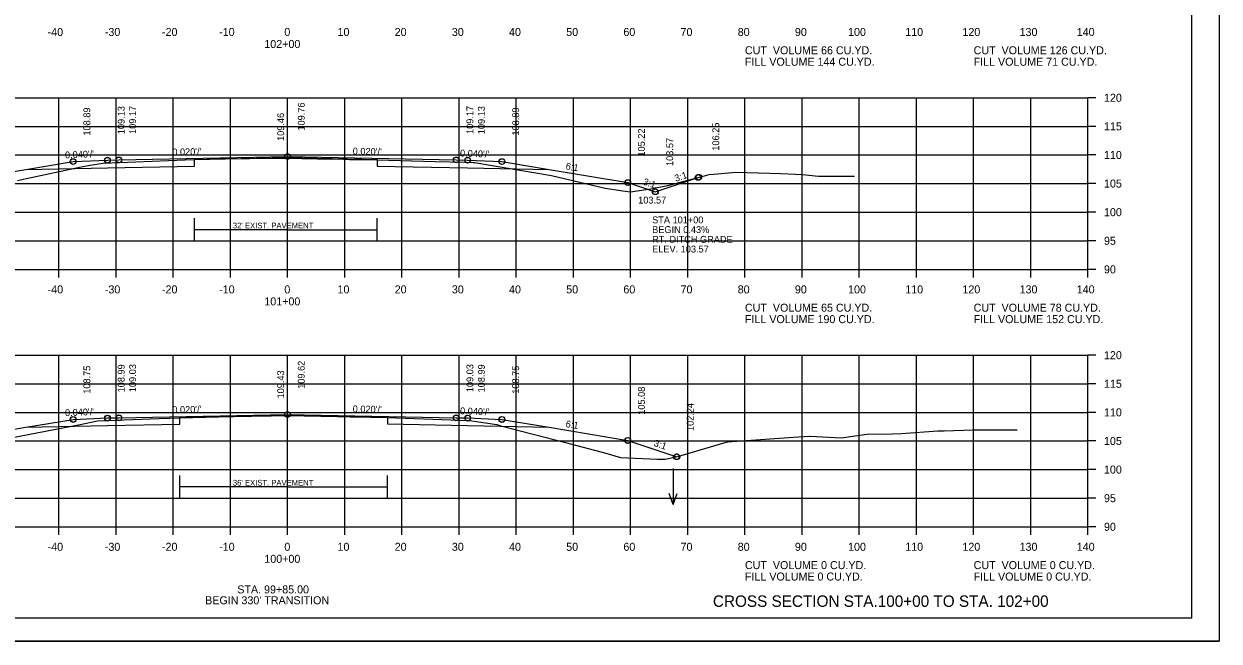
# Model space of a CAD drawing. Extents: x 1175611 to 1176402, y -433344 to -416213.
# Drawn here: x 1175734.9 to 1175943.9, y -433343.5 to -433235.6 of the extents above; entities that cross this region are included whole.
import ezdxf

# ---------------------------------------------------------------- set-up
doc = ezdxf.new("R2010")
doc.units = 0
for name, color, linetype in [('Default', 7, 'Continuous'), ('R_Alt Surface', 7, 'Continuous'), ('R_Axis', 7, 'Continuous'), ('R_Axis Annot', 7, 'Continuous'), ('R_Border', 7, 'Continuous'), ('R_Draft', 7, 'Continuous'), ('R_Exist Surface', 7, 'Continuous'), ('R_Fin Surface', 7, 'Continuous'), ('R_Grid', 7, 'Continuous'), ('R_No Plot', 7, 'Continuous'), ('R_Water Annot', 7, 'Continuous'), ('R_Xsect Elev', 7, 'Continuous'), ('R_Xsect Slope', 7, 'Continuous')]:
    doc.layers.add(name, color=color, linetype=linetype)

msp = doc.modelspace()

# ---------------------------------------------------------------- linework, layer by layer
at = {"layer": 'R_Alt Surface'}
for points in [[(1175735.2, -433261.09), (1175749.47, -433260.8), (1175764.7, -433260.5), (1175764.7, -433259.33), (1175780.97, -433259.01), (1175796.62, -433259.32), (1175796.62, -433260.49), (1175812.47, -433260.8), (1175826.75, -433261.09)], [(1175735.2, -433306.15), (1175749.47, -433305.86), (1175762.15, -433305.61), (1175762.15, -433304.44), (1175780.97, -433304.07), (1175798.48, -433304.42), (1175798.48, -433305.58), (1175812.47, -433305.86), (1175826.75, -433306.15)]]:
    msp.add_lwpolyline(points, dxfattribs=at)
at = {"layer": 'R_Axis'}
for p, q in [((1175920.97, -433278.55), (1175920.97, -433248.55)), ((1175922.37, -433248.55), (1175920.97, -433248.55)), ((1175922.37, -433253.55), (1175920.97, -433253.55)), ((1175922.37, -433258.55), (1175920.97, -433258.55)), ((1175922.37, -433263.55), (1175920.97, -433263.55)), ((1175922.37, -433268.55), (1175920.97, -433268.55)), ((1175922.37, -433273.55), (1175920.97, -433273.55)), ((1175640.97, -433278.55), (1175920.97, -433278.55)), ((1175740.97, -433279.95), (1175740.97, -433278.55)), ((1175750.97, -433279.95), (1175750.97, -433278.55)), ((1175760.97, -433279.95), (1175760.97, -433278.55)), ((1175770.97, -433279.95), (1175770.97, -433278.55)), ((1175780.97, -433279.95), (1175780.97, -433278.55)), ((1175790.97, -433279.95), (1175790.97, -433278.55)), ((1175800.97, -433279.95), (1175800.97, -433278.55)), ((1175810.97, -433279.95), (1175810.97, -433278.55)), ((1175820.97, -433279.95), (1175820.97, -433278.55)), ((1175830.97, -433279.95), (1175830.97, -433278.55)), ((1175840.97, -433279.95), (1175840.97, -433278.55)), ((1175850.97, -433279.95), (1175850.97, -433278.55)), ((1175860.97, -433279.95), (1175860.97, -433278.55)), ((1175870.97, -433279.95), (1175870.97, -433278.55)), ((1175880.97, -433279.95), (1175880.97, -433278.55)), ((1175890.97, -433279.95), (1175890.97, -433278.55)), ((1175900.97, -433279.95), (1175900.97, -433278.55)), ((1175910.97, -433279.95), (1175910.97, -433278.55)), ((1175920.97, -433279.95), (1175920.97, -433278.55)), ((1175922.37, -433278.55), (1175920.97, -433278.55)), ((1175920.97, -433323.55), (1175920.97, -433293.55)), ((1175922.37, -433293.55), (1175920.97, -433293.55)), ((1175922.37, -433298.55), (1175920.97, -433298.55)), ((1175922.37, -433303.55), (1175920.97, -433303.55)), ((1175922.37, -433308.55), (1175920.97, -433308.55)), ((1175922.37, -433313.55), (1175920.97, -433313.55)), ((1175922.37, -433318.55), (1175920.97, -433318.55)), ((1175640.97, -433323.55), (1175920.97, -433323.55)), ((1175740.97, -433324.95), (1175740.97, -433323.55)), ((1175750.97, -433324.95), (1175750.97, -433323.55)), ((1175760.97, -433324.95), (1175760.97, -433323.55)), ((1175770.97, -433324.95), (1175770.97, -433323.55)), ((1175780.97, -433324.95), (1175780.97, -433323.55)), ((1175790.97, -433324.95), (1175790.97, -433323.55)), ((1175800.97, -433324.95), (1175800.97, -433323.55)), ((1175810.97, -433324.95), (1175810.97, -433323.55)), ((1175820.97, -433324.95), (1175820.97, -433323.55)), ((1175830.97, -433324.95), (1175830.97, -433323.55)), ((1175840.97, -433324.95), (1175840.97, -433323.55)), ((1175850.97, -433324.95), (1175850.97, -433323.55)), ((1175860.97, -433324.95), (1175860.97, -433323.55)), ((1175870.97, -433324.95), (1175870.97, -433323.55)), ((1175880.97, -433324.95), (1175880.97, -433323.55)), ((1175890.97, -433324.95), (1175890.97, -433323.55)), ((1175900.97, -433324.95), (1175900.97, -433323.55)), ((1175910.97, -433324.95), (1175910.97, -433323.55)), ((1175920.97, -433324.95), (1175920.97, -433323.55)), ((1175922.37, -433323.55), (1175920.97, -433323.55))]:
    msp.add_line(p, q, dxfattribs=at)
at = {"layer": 'R_Border'}
for q in [(1175939.15, -433134.09), (1175622.97, -433339.55)]:
    msp.add_line((1175939.15, -433339.55), q, dxfattribs=at)
at = {"layer": 'R_Draft'}
for p, q in [((1175780.9, -433271.61), (1175764.7, -433271.61)), ((1175780.9, -433271.61), (1175796.62, -433271.61)), ((1175780.9, -433316.57), (1175762.15, -433316.57)), ((1175780.9, -433316.57), (1175798.48, -433316.57))]:
    msp.add_line(p, q, dxfattribs=at)
for points in [[(1175764.7, -433273.61), (1175764.7, -433269.61)], [(1175796.62, -433273.61), (1175796.62, -433269.61)], [(1175762.15, -433318.57), (1175762.15, -433314.57)], [(1175798.48, -433318.57), (1175798.48, -433314.57)]]:
    msp.add_lwpolyline(points, dxfattribs=at)
at = {"layer": 'R_Exist Surface'}
for points in [[(1175733.74, -433263.03), (1175735.33, -433262.69), (1175744.58, -433260.69), (1175746.46, -433260.36), (1175748.73, -433259.96), (1175762.99, -433259.42), (1175764.7, -433259.36), (1175768.95, -433259.25), (1175769.89, -433259.23), (1175778.75, -433259.12), (1175780.58, -433259.09), (1175780.64, -433259.09), (1175780.67, -433259.09), (1175786.21, -433259.21), (1175788, -433259.25), (1175790.78, -433259.3), (1175791.83, -433259.32), (1175796.62, -433259.42), (1175806.78, -433259.67), (1175811.97, -433259.8), (1175813.45, -433259.84), (1175813.73, -433259.88), (1175814.02, -433259.93), (1175816.77, -433260.38), (1175823.71, -433261.57), (1175827.15, -433262.15), (1175834.3, -433263.83), (1175836.5, -433264.38), (1175839.59, -433264.8), (1175840.98, -433264.98), (1175845.25, -433264.33), (1175845.29, -433264.32), (1175845.32, -433264.32), (1175847.49, -433263.89), (1175853.88, -433262.19), (1175854.72, -433261.96), (1175855.51, -433261.89), (1175859.35, -433261.55), (1175867.19, -433261.78), (1175869.83, -433261.88), (1175871.02, -433261.96), (1175873.83, -433262.25), (1175876.58, -433262.28), (1175878.01, -433262.24), (1175879.15, -433262.24), (1175880.15, -433262.25)], [(1175731.03, -433308.3), (1175741.64, -433306.24), (1175744.97, -433305.59), (1175745.23, -433305.54), (1175747.74, -433305.02), (1175758.53, -433304.62), (1175762.15, -433304.49), (1175768.96, -433304.32), (1175776, -433304.17), (1175778.09, -433304.14), (1175780.1, -433304.1), (1175780.35, -433304.1), (1175780.6, -433304.09), (1175784.9, -433304.18), (1175789.91, -433304.27), (1175791.97, -433304.31), (1175796.36, -433304.4), (1175798.48, -433304.45), (1175811.12, -433304.92), (1175812.21, -433304.96), (1175812.85, -433304.98), (1175813.18, -433305.03), (1175817.57, -433305.69), (1175818.29, -433305.88), (1175829.58, -433308.84), (1175836.63, -433310.68), (1175839.19, -433311.41), (1175845.68, -433311.71), (1175846.86, -433311.75), (1175846.99, -433311.73), (1175847.6, -433311.6), (1175849.43, -433311.22), (1175857.52, -433308.83), (1175857.96, -433308.71), (1175858.74, -433308.64), (1175869.47, -433307.9), (1175872.28, -433307.71), (1175872.38, -433307.71), (1175877.83, -433308), (1175880.64, -433307.59), (1175882.31, -433307.37), (1175886.76, -433307.3), (1175888.33, -433307.22), (1175894.69, -433306.79), (1175895.84, -433306.76), (1175900.92, -433306.63), (1175902.56, -433306.58), (1175904.33, -433306.59), (1175908.57, -433306.62)]]:
    msp.add_lwpolyline(points, dxfattribs=at)
at = {"layer": 'R_Fin Surface'}
for points in [[(1175700.25, -433262), (1175712.92, -433266.23), (1175721.47, -433263.38), (1175735.2, -433261.09), (1175743.47, -433259.71), (1175749.47, -433259.47), (1175751.47, -433259.43), (1175780.97, -433258.84), (1175810.47, -433259.43), (1175812.47, -433259.47), (1175818.47, -433259.71), (1175826.75, -433261.09), (1175840.47, -433263.38), (1175845.29, -433264.98), (1175852.78, -433262.48)], [(1175700.25, -433262), (1175712.92, -433266.23), (1175721.47, -433263.38), (1175735.2, -433261.09), (1175743.47, -433259.71), (1175749.47, -433259.47), (1175751.47, -433259.43), (1175780.97, -433258.84), (1175810.47, -433259.43), (1175812.47, -433259.47), (1175818.47, -433259.71), (1175826.75, -433261.09), (1175840.47, -433263.38), (1175845.29, -433264.98), (1175852.78, -433262.48)], [(1175694.82, -433309.08), (1175707.18, -433313.2), (1175721.47, -433308.44), (1175735.2, -433306.15), (1175743.47, -433304.77), (1175749.47, -433304.53), (1175751.47, -433304.49), (1175780.97, -433303.9), (1175810.47, -433304.49), (1175812.47, -433304.53), (1175818.47, -433304.77), (1175826.75, -433306.15), (1175840.47, -433308.44), (1175849.06, -433311.3)], [(1175694.82, -433309.08), (1175707.18, -433313.2), (1175721.47, -433308.44), (1175735.2, -433306.15), (1175743.47, -433304.77), (1175749.47, -433304.53), (1175751.47, -433304.49), (1175780.97, -433303.9), (1175810.47, -433304.49), (1175812.47, -433304.53), (1175818.47, -433304.77), (1175826.75, -433306.15), (1175840.47, -433308.44), (1175849.06, -433311.3)]]:
    msp.add_lwpolyline(points, dxfattribs=at)
at = {"layer": 'R_Grid'}
for p, q in [((1175640.97, -433248.55), (1175920.97, -433248.55)), ((1175740.97, -433278.55), (1175740.97, -433248.55)), ((1175750.97, -433278.55), (1175750.97, -433248.55)), ((1175760.97, -433278.55), (1175760.97, -433248.55)), ((1175770.97, -433278.55), (1175770.97, -433248.55)), ((1175780.97, -433278.55), (1175780.97, -433248.55)), ((1175790.97, -433278.55), (1175790.97, -433248.55)), ((1175800.97, -433278.55), (1175800.97, -433248.55)), ((1175810.97, -433278.55), (1175810.97, -433248.55)), ((1175820.97, -433278.55), (1175820.97, -433248.55)), ((1175830.97, -433278.55), (1175830.97, -433248.55)), ((1175840.97, -433278.55), (1175840.97, -433248.55)), ((1175850.97, -433278.55), (1175850.97, -433248.55)), ((1175860.97, -433278.55), (1175860.97, -433248.55)), ((1175870.97, -433278.55), (1175870.97, -433248.55)), ((1175880.97, -433278.55), (1175880.97, -433248.55)), ((1175890.97, -433278.55), (1175890.97, -433248.55)), ((1175900.97, -433278.55), (1175900.97, -433248.55)), ((1175910.97, -433278.55), (1175910.97, -433248.55)), ((1175920.97, -433278.55), (1175920.97, -433248.55)), ((1175640.97, -433253.55), (1175920.97, -433253.55)), ((1175640.97, -433258.55), (1175920.97, -433258.55)), ((1175640.97, -433263.55), (1175920.97, -433263.55)), ((1175640.97, -433268.55), (1175920.97, -433268.55)), ((1175640.97, -433273.55), (1175920.97, -433273.55)), ((1175640.97, -433278.55), (1175920.97, -433278.55)), ((1175640.97, -433293.55), (1175920.97, -433293.55)), ((1175740.97, -433323.55), (1175740.97, -433293.55)), ((1175750.97, -433323.55), (1175750.97, -433293.55)), ((1175760.97, -433323.55), (1175760.97, -433293.55)), ((1175770.97, -433323.55), (1175770.97, -433293.55)), ((1175780.97, -433323.55), (1175780.97, -433293.55)), ((1175790.97, -433323.55), (1175790.97, -433293.55)), ((1175800.97, -433323.55), (1175800.97, -433293.55)), ((1175810.97, -433323.55), (1175810.97, -433293.55)), ((1175820.97, -433323.55), (1175820.97, -433293.55)), ((1175830.97, -433323.55), (1175830.97, -433293.55)), ((1175840.97, -433323.55), (1175840.97, -433293.55)), ((1175850.97, -433323.55), (1175850.97, -433293.55)), ((1175860.97, -433323.55), (1175860.97, -433293.55)), ((1175870.97, -433323.55), (1175870.97, -433293.55)), ((1175880.97, -433323.55), (1175880.97, -433293.55)), ((1175890.97, -433323.55), (1175890.97, -433293.55)), ((1175900.97, -433323.55), (1175900.97, -433293.55)), ((1175910.97, -433323.55), (1175910.97, -433293.55)), ((1175920.97, -433323.55), (1175920.97, -433293.55)), ((1175640.97, -433298.55), (1175920.97, -433298.55)), ((1175640.97, -433303.55), (1175920.97, -433303.55)), ((1175640.97, -433308.55), (1175920.97, -433308.55)), ((1175640.97, -433313.55), (1175920.97, -433313.55)), ((1175640.97, -433318.55), (1175920.97, -433318.55)), ((1175640.97, -433323.55), (1175920.97, -433323.55))]:
    msp.add_line(p, q, dxfattribs=at)
at = {"layer": 'R_No Plot'}
msp.add_line((1175610.57, -433343.53), (1175943.91, -433343.53), dxfattribs=at)
msp.add_lwpolyline([(1175610.57, -433130.2), (1175943.91, -433130.2), (1175943.91, -433343.53), (1175610.57, -433343.53)], close=True, dxfattribs=at)
for centre in [(1175749.47, -433259.46), (1175749.47, -433259.47), (1175751.47, -433259.42), (1175751.47, -433259.43), (1175780.97, -433258.83), (1175780.97, -433258.84), (1175810.47, -433259.42), (1175810.47, -433259.43), (1175812.47, -433259.46), (1175812.47, -433259.47), (1175743.47, -433259.7), (1175743.47, -433259.71), (1175818.47, -433259.7), (1175818.47, -433259.71), (1175840.47, -433263.37), (1175840.47, -433263.38), (1175852.78, -433262.48), (1175852.78, -433262.48), (1175852.9, -433262.45), (1175845.29, -433264.98), (1175845.29, -433264.98), (1175845.31, -433264.98), (1175743.47, -433304.77), (1175743.47, -433304.8), (1175749.47, -433304.53), (1175749.47, -433304.56), (1175751.47, -433304.49), (1175751.47, -433304.52), (1175780.97, -433303.9), (1175780.97, -433303.93), (1175810.47, -433304.49), (1175810.47, -433304.52), (1175812.47, -433304.53), (1175812.47, -433304.56), (1175818.47, -433304.77), (1175818.47, -433304.8), (1175840.47, -433308.44), (1175840.47, -433308.47), (1175849, -433311.31), (1175849.06, -433311.3), (1175849.06, -433311.3)]:
    msp.add_circle(centre, 0.5, dxfattribs=at)
at = {"layer": 'R_Water Annot'}
for p, q in [((1175848.43, -433313.36), (1175848.43, -433319.64)), ((1175848.43, -433319.64), (1175847.73, -433317.72)), ((1175848.43, -433319.64), (1175849.13, -433317.72))]:
    msp.add_line(p, q, dxfattribs=at)

# ---------------------------------------------------------------- texts
at = {"layer": 'Default'}
for s, p in [('CUT  VOLUME 66 CU.YD.', (1175860.97, -433240.95)), ('CUT  VOLUME 126 CU.YD.', (1175900.97, -433240.95)), ('FILL VOLUME 144 CU.YD.', (1175860.97, -433242.95)), ('FILL VOLUME 71 CU.YD.', (1175900.97, -433242.95)), ('CUT  VOLUME 65 CU.YD.', (1175860.97, -433285.95)), ('CUT  VOLUME 78 CU.YD.', (1175900.97, -433285.95)), ('FILL VOLUME 190 CU.YD.', (1175860.97, -433287.95)), ('FILL VOLUME 152 CU.YD.', (1175900.97, -433287.95)), ('CUT  VOLUME 0 CU.YD.', (1175860.97, -433330.95)), ('CUT  VOLUME 0 CU.YD.', (1175900.97, -433330.95)), ('FILL VOLUME 0 CU.YD.', (1175860.97, -433332.95)), ('FILL VOLUME 0 CU.YD.', (1175900.97, -433332.95))]:
    msp.add_text(s, height=1.4, dxfattribs=at).set_placement(p)
at = {"layer": 'R_Axis Annot'}
for s, p in [('-40', (1175739.01, -433237.75)), ('-30', (1175749.01, -433237.75)), ('-20', (1175759.01, -433237.75)), ('-10', (1175769.01, -433237.75)), ('0', (1175780.41, -433237.75)), ('10', (1175789.71, -433237.75)), ('20', (1175799.71, -433237.75)), ('30', (1175809.71, -433237.75)), ('40', (1175819.71, -433237.75)), ('50', (1175829.71, -433237.75)), ('60', (1175839.71, -433237.75)), ('70', (1175849.71, -433237.75)), ('80', (1175859.71, -433237.75)), ('90', (1175869.71, -433237.75)), ('100', (1175879.01, -433237.75)), ('110', (1175889.01, -433237.75)), ('120', (1175899.01, -433237.75)), ('130', (1175909.01, -433237.75)), ('140', (1175919.01, -433237.75)), ('102+00', (1175776.91, -433239.85)), ('120', (1175923.77, -433249.25)), ('115', (1175923.77, -433254.25)), ('110', (1175923.77, -433259.25)), ('105', (1175923.77, -433264.25)), ('100', (1175923.77, -433269.25)), ('95', (1175923.77, -433274.25)), ('90', (1175923.77, -433279.25)), ('-40', (1175739.01, -433282.75)), ('-30', (1175749.01, -433282.75)), ('-20', (1175759.01, -433282.75)), ('-10', (1175769.01, -433282.75)), ('0', (1175780.41, -433282.75)), ('10', (1175789.71, -433282.75)), ('20', (1175799.71, -433282.75)), ('30', (1175809.71, -433282.75)), ('40', (1175819.71, -433282.75)), ('50', (1175829.71, -433282.75)), ('60', (1175839.71, -433282.75)), ('70', (1175849.71, -433282.75)), ('80', (1175859.71, -433282.75)), ('90', (1175869.71, -433282.75)), ('100', (1175879.01, -433282.75)), ('110', (1175889.01, -433282.75)), ('120', (1175899.01, -433282.75)), ('130', (1175909.01, -433282.75)), ('140', (1175919.01, -433282.75)), ('101+00', (1175776.91, -433284.85)), ('120', (1175923.77, -433294.25)), ('115', (1175923.77, -433299.25)), ('110', (1175923.77, -433304.25)), ('105', (1175923.77, -433309.25)), ('100', (1175923.77, -433314.25)), ('95', (1175923.77, -433319.25)), ('90', (1175923.77, -433324.25)), ('-40', (1175739.01, -433327.75)), ('-30', (1175749.01, -433327.75)), ('-20', (1175759.01, -433327.75)), ('-10', (1175769.01, -433327.75)), ('0', (1175780.41, -433327.75)), ('10', (1175789.71, -433327.75)), ('20', (1175799.71, -433327.75)), ('30', (1175809.71, -433327.75)), ('40', (1175819.71, -433327.75)), ('50', (1175829.71, -433327.75)), ('60', (1175839.71, -433327.75)), ('70', (1175849.71, -433327.75)), ('80', (1175859.71, -433327.75)), ('90', (1175869.71, -433327.75)), ('100', (1175879.01, -433327.75)), ('110', (1175889.01, -433327.75)), ('120', (1175899.01, -433327.75)), ('130', (1175909.01, -433327.75)), ('140', (1175919.01, -433327.75)), ('100+00', (1175776.91, -433329.85)), ('STA. 99+85.00', (1175772.18, -433335.2)), ("BEGIN 330' TRANSITION ", (1175766.56, -433337.1))]:
    msp.add_text(s, height=1.4, dxfattribs=at).set_placement(p)
at = {"layer": 'R_Draft'}
for s, height, p in [("32' EXIST. PAVEMENT", 1, (1175771.41, -433271.39)), ("36' EXIST. PAVEMENT", 1, (1175771.41, -433316.35)), ('CROSS SECTION STA.100+00 TO STA. 102+00', 2, (1175855.37, -433337.55))]:
    msp.add_text(s, height=height, dxfattribs=at).set_placement(p)
at = {"layer": 'R_Water Annot'}
for s, p in [('STA 101+00', (1175844.74, -433270.5)), ('BEGIN 0.43%', (1175844.74, -433272.2)), ('RT. DITCH GRADE', (1175844.74, -433273.9)), ('ELEV. 103.57', (1175844.74, -433275.6))]:
    msp.add_text(s, height=1.2, dxfattribs=at).set_placement(p)
at = {"layer": 'R_Xsect Elev'}
for s, p in [('108.89', (1175746.47, -433255.16)), ('109.13', (1175752.47, -433254.92)), ('109.17', (1175754.47, -433254.88)), ('109.76', (1175783.97, -433254.29)), ('109.17', (1175813.47, -433254.88)), ('109.13', (1175815.47, -433254.92)), ('108.89', (1175821.47, -433255.16)), ('109.46', (1175780.37, -433256.1)), ('105.22', (1175843.47, -433258.83)), ('106.25', (1175856.47, -433257.8)), ('103.57', (1175848.42, -433260.48)), ('109.62', (1175783.97, -433299.43)), ('108.75', (1175746.47, -433300.3)), ('108.99', (1175752.47, -433300.06)), ('109.03', (1175754.47, -433300.02)), ('109.43', (1175780.37, -433301.12)), ('109.03', (1175813.47, -433300.02)), ('108.99', (1175815.47, -433300.06)), ('108.75', (1175821.47, -433300.3)), ('105.08', (1175843.47, -433303.97)), ('102.24', (1175852, -433306.81))]:
    msp.add_text(s, height=1.2, rotation=90, dxfattribs=at).set_placement(p)
msp.add_text('103.57', height=1.2, dxfattribs=at).set_placement((1175842.3, -433267.04))
at = {"layer": 'R_Xsect Slope'}
for s, rotation, p in [("0.040'/'", 2.2906, (1175742.07, -433259.16)), ("0.020'/'", 1.1458, (1175760.83, -433258.64)), ("0.020'/'", 358.8542, (1175792.36, -433258.47)), ("0.040'/'", 357.7094, (1175811.12, -433258.81)), ('6:1', 350.5377, (1175829.55, -433261.05)), ('3:1', 341.5651, (1175843.04, -433263.7)), ('3:1', 18.4349, (1175848.87, -433263.26)), ("0.040'/'", 2.2906, (1175742.07, -433304.22)), ("0.020'/'", 1.1458, (1175760.83, -433303.7)), ("0.020'/'", 358.8542, (1175792.36, -433303.53)), ("0.040'/'", 357.7094, (1175811.12, -433303.87)), ('6:1', 350.5377, (1175829.55, -433306.11)), ('3:1', 341.5651, (1175844.93, -433309.39))]:
    msp.add_text(s, height=1.2, rotation=rotation, dxfattribs=at).set_placement(p)

doc.saveas('drawing.dxf')
